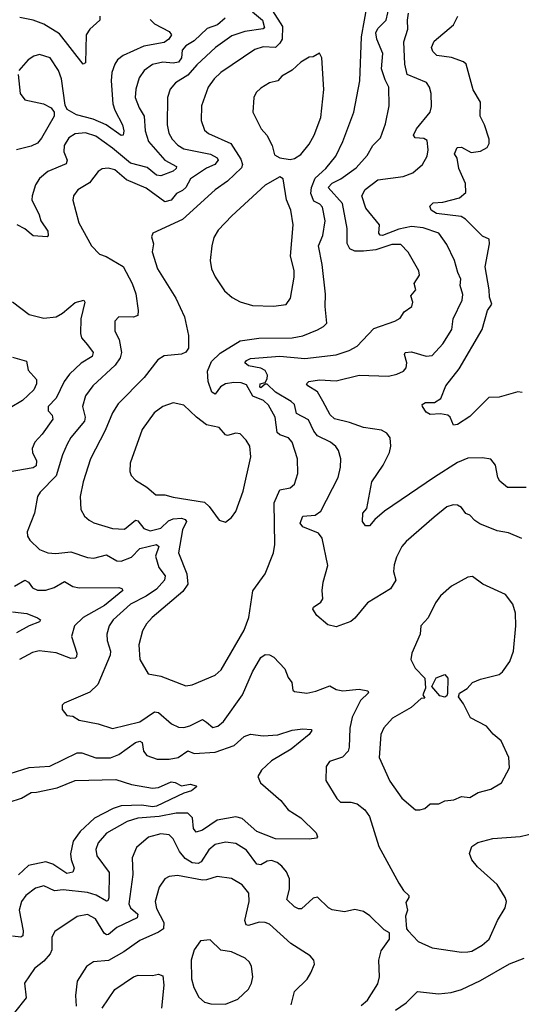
# Model space of a CAD drawing. Extents: x 2143765 to 2212931, y 878955 to 1017455.
# Tile 270 of 309: x 2151780 to 2154181, y 999014 to 1003728. Entities that reach past the tile are written whole.
import ezdxf

# ---------------------------------------------------------------- set-up
doc = ezdxf.new("R2010")
doc.units = 0

msp = doc.modelspace()

# ---------------------------------------------------------------- linework, layer by layer
at = {"layer": '0CON20XD'}
for points in [[(2152575, 1000538.6), (2152605, 1000543.3), (2152715, 1000589.4), (2152745, 1000614.4), (2152854.4, 1000805), (2152876.9, 1000865), (2152896.7, 1000993.3), (2152954.3, 1001075), (2152995.5, 1001175), (2153001.2, 1001215), (2152997.5, 1001415), (2153025, 1001477.5), (2153074, 1001486), (2153095, 1001504.3), (2153110.9, 1001555), (2153110.5, 1001625), (2153084.6, 1001705), (2153066.2, 1001726.2), (2153025, 1001739.5), (2153011.8, 1001751.8), (2153003.6, 1001825), (2152971.3, 1001881.3), (2152946.7, 1001905), (2152895.7, 1001925.7), (2152865, 1001979.2), (2152840.9, 1001989.1), (2152805, 1001991.2), (2152765, 1001984.3), (2152740.9, 1001969.1), (2152715.3, 1001934.7), (2152700.4, 1001945), (2152681.6, 1001995), (2152679.2, 1002045), (2152698.7, 1002091.3), (2152738.9, 1002131.1), (2152835, 1002190.3), (2152925, 1002203.5), (2153085, 1002204.1), (2153135.3, 1002214.7), (2153205, 1002242.2), (2153235, 1002258.1), (2153250.9, 1002275), (2153241.9, 1002355), (2153244.3, 1002414.3), (2153228.1, 1002555), (2153209.6, 1002645), (2153231.2, 1002695), (2153242, 1002765), (2153229.9, 1002829.9), (2153216.5, 1002845), (2153188.6, 1002858.6), (2153174, 1002895), (2153176.8, 1002925), (2153195, 1002969.6), (2153246, 1003015), (2153294.1, 1003075), (2153327.5, 1003145), (2153379.2, 1003285), (2153408.7, 1003435), (2153415.9, 1003645.9), (2153444.6, 1003805)], [(2154183.4, 1001243.4), (2154120.6, 1001270.6), (2154065, 1001280.4), (2153983.3, 1001313.3), (2153959.1, 1001329.1), (2153935, 1001355.7), (2153915, 1001364), (2153895, 1001391.9), (2153875, 1001403.1), (2153854.3, 1001404.3), (2153825, 1001395.5), (2153764.7, 1001345.3), (2153630.5, 1001229.5), (2153610, 1001205), (2153583.1, 1001155), (2153572.6, 1001117.4), (2153569.4, 1001085), (2153581.1, 1001045), (2153555, 1001002.2), (2153444.7, 1000935.3), (2153385, 1000862.9), (2153365, 1000846.7), (2153295, 1000820.8), (2153255, 1000830), (2153202, 1000875), (2153183.8, 1000905), (2153186.7, 1000915), (2153221.7, 1000938.3), (2153231.2, 1000955), (2153227.5, 1000995), (2153231.9, 1001035), (2153255.8, 1001115), (2153228.1, 1001245), (2153209.6, 1001269.6), (2153135, 1001299.8), (2153122.2, 1001317.8), (2153135, 1001350), (2153195, 1001356.2), (2153221.5, 1001375), (2153304.6, 1001535.4), (2153315.5, 1001585), (2153316.7, 1001625), (2153306.7, 1001665), (2153293.9, 1001683.9), (2153267.5, 1001705), (2153205, 1001735.3), (2153187.5, 1001757.5), (2153161.7, 1001811.7), (2153105, 1001842.5), (2153095.4, 1001885), (2153080.1, 1001900.1), (2153004.2, 1001945), (2152965, 1001983.1), (2152955, 1001982), (2152935, 1001964.6), (2152928.8, 1001968.8), (2152930.5, 1001985), (2152955, 1001990), (2152965, 1002007.5), (2152966.9, 1002025), (2152955, 1002048.7), (2152935, 1002058.9), (2152875, 1002070.7), (2152858.2, 1002085), (2152865, 1002095.3), (2152885, 1002104.8), (2153025, 1002117.4), (2153145, 1002105.2), (2153295, 1002123.2), (2153356.9, 1002143.1), (2153395.3, 1002164.7), (2153475, 1002249.7), (2153575.7, 1002284.3), (2153601.5, 1002298.5), (2153620.6, 1002329.4), (2153657.5, 1002355), (2153662.5, 1002375), (2153652.5, 1002405), (2153676, 1002435), (2153668.6, 1002465), (2153694.2, 1002505), (2153690.8, 1002525), (2153638.8, 1002615), (2153605, 1002650.8), (2153562.1, 1002652.1), (2153485, 1002626.4), (2153425, 1002619.2), (2153385, 1002619.7), (2153360.9, 1002630.9), (2153346.8, 1002656.8), (2153348.1, 1002728.1), (2153325, 1002847.5), (2153257.3, 1002925), (2153275.4, 1002945), (2153317.5, 1002965), (2153391.4, 1003018.6), (2153442.5, 1003077.5), (2153470.3, 1003125), (2153507.3, 1003162.7), (2153531.2, 1003228.8), (2153549.3, 1003315), (2153547.2, 1003405), (2153530.1, 1003440.1), (2153511.8, 1003491.8), (2153517.6, 1003565), (2153489.2, 1003635), (2153485.2, 1003664.8), (2153494, 1003685), (2153534.3, 1003725), (2153550.2, 1003795)], [(2152405, 1003728.1), (2152425, 1003707.9), (2152495, 1003670.8), (2152506.4, 1003655), (2152494.5, 1003635), (2152471.4, 1003618.6), (2152375, 1003600.6), (2152275, 1003556.9), (2152247.5, 1003535), (2152234.8, 1003515.2), (2152221.2, 1003475), (2152217.2, 1003435), (2152225.3, 1003325), (2152234.7, 1003295), (2152272.9, 1003225), (2152278.7, 1003195), (2152275.7, 1003175), (2152265, 1003173.8), (2152194.3, 1003224.3), (2152131.2, 1003251.2), (2152051.8, 1003271.8), (2152007.7, 1003297.7), (2151998.2, 1003318.2), (2151980.9, 1003445), (2151965, 1003484.4), (2151925.3, 1003545.3), (2151875, 1003560.6), (2151847.4, 1003552.6), (2151820, 1003535), (2151775.6, 1003485)], [(2152163.8, 1003745), (2152163.8, 1003725), (2152115, 1003682.5), (2152097.8, 1003655), (2152095, 1003521.2), (2152084.5, 1003514.5), (2151969.9, 1003659.9), (2151895, 1003706.8), (2151845, 1003725.5), (2151781.3, 1003738.7)], [(2152895, 1003764.8), (2152941.8, 1003725), (2152951.5, 1003688.5), (2152945, 1003683.2), (2152858.3, 1003671.7), (2152795, 1003650.3), (2152717.3, 1003595), (2152628.4, 1003511.6), (2152585, 1003461.3), (2152525.2, 1003424.8), (2152500.9, 1003395), (2152486.9, 1003355), (2152486.7, 1003225), (2152494, 1003185), (2152510.4, 1003155), (2152537, 1003127), (2152565, 1003110), (2152693.2, 1003083.2), (2152725, 1003066.6), (2152729.4, 1003055), (2152714.5, 1003035), (2152675, 1003016.8), (2152597.8, 1002965), (2152575.2, 1002924.8), (2152559.6, 1002910.4), (2152531.2, 1002895), (2152505, 1002863.9), (2152475, 1002855.4), (2152385, 1002920.8), (2152291.6, 1002961.6), (2152235, 1003008.2), (2152202.9, 1003017.1), (2152175, 1003013.1), (2152155, 1003001.4), (2152113.8, 1002946.2), (2152057.6, 1002912.4), (2152037.8, 1002885), (2152033.7, 1002863.7), (2152063.1, 1002755), (2152123.1, 1002645), (2152162.5, 1002605), (2152193.6, 1002593.6), (2152275.3, 1002545.3), (2152319.1, 1002465), (2152335.5, 1002415), (2152347.3, 1002335), (2152345, 1002311.2), (2152325, 1002303.1), (2152255, 1002305.8), (2152235.8, 1002284.2), (2152235.6, 1002235.6), (2152256.8, 1002196.8), (2152266.8, 1002135), (2152261.1, 1002108.9), (2152236.4, 1002073.6), (2152129.5, 1001975), (2152095, 1001927.5), (2152080.4, 1001875), (2152093.6, 1001825), (2152090.8, 1001805), (2152025, 1001726.7), (2152007.5, 1001695), (2151985.4, 1001645), (2151955, 1001543.3), (2151877.5, 1001465), (2151865.5, 1001444.5), (2151851.5, 1001365), (2151815.8, 1001275), (2151817.5, 1001255), (2151828, 1001235), (2151875, 1001190.8), (2151915, 1001175.6), (2151952.6, 1001172.6), (2152025, 1001180), (2152105, 1001153.2), (2152135, 1001149.3), (2152195, 1001165.8), (2152245, 1001137.1), (2152265, 1001135.3), (2152315, 1001154), (2152355, 1001195.9), (2152435, 1001215.6), (2152445.9, 1001205), (2152429.5, 1001159.5), (2152445.6, 1001105.6), (2152476, 1001065), (2152473.1, 1001045), (2152435, 1001001.9), (2152385, 1000967.1), (2152310.6, 1000929.4), (2152228.2, 1000855), (2152207.7, 1000825), (2152196.8, 1000785), (2152198.2, 1000755), (2152215.3, 1000705), (2152212.7, 1000685), (2152154.7, 1000545.3), (2152115, 1000508.1), (2151992.5, 1000455), (2151983.3, 1000445), (2151983.3, 1000425), (2152005, 1000396.7), (2152035, 1000393.8), (2152065, 1000374.3), (2152155, 1000356.7), (2152225, 1000334.5), (2152355, 1000366.2), (2152425, 1000413.3), (2152445, 1000410), (2152506.6, 1000356.6), (2152540.8, 1000340.8), (2152565, 1000338.2), (2152595, 1000346.6), (2152655, 1000377.9), (2152674.2, 1000364.2), (2152705, 1000339.2), (2152728, 1000345), (2152755, 1000368.1), (2152846.6, 1000495), (2152894.6, 1000605), (2152935, 1000674.4), (2152955, 1000688.2), (2152975, 1000686.4), (2152995.8, 1000675.8), (2153049.3, 1000619.3), (2153065, 1000578.8), (2153082, 1000555), (2153088, 1000518), (2153095, 1000511.2), (2153155, 1000503.8), (2153198, 1000512), (2153265, 1000538.1), (2153295, 1000520), (2153327.5, 1000515), (2153405, 1000522.5), (2153446, 1000515), (2153450, 1000505), (2153411.8, 1000468.2), (2153371.2, 1000388.8), (2153360, 1000335), (2153357.7, 1000245), (2153352.1, 1000225), (2153325, 1000197.5), (2153263.4, 1000176.6), (2153247.3, 1000152.7), (2153245.8, 1000085), (2153298.3, 999998.3), (2153315, 999982), (2153365, 999981.1), (2153395, 999973.5), (2153432.2, 999945), (2153455, 999912.5), (2153499.4, 999769.4), (2153595, 999593.8), (2153617.7, 999557.7), (2153642.5, 999535), (2153643.3, 999525), (2153628.8, 999501.2), (2153636, 999465), (2153626.7, 999435), (2153631.2, 999375), (2153638.8, 999365), (2153687.5, 999315), (2153755, 999284.2), (2153895, 999262.5)], [(2152990.4, 1003769.6), (2153037.5, 1003695), (2153037.1, 1003635), (2153025.8, 1003615), (2153004.8, 1003595.2), (2152945, 1003597.5), (2152905.8, 1003584.2), (2152743.5, 1003475), (2152710.4, 1003445), (2152682.7, 1003405), (2152650.9, 1003315), (2152648.9, 1003245), (2152665, 1003199.2), (2152683.5, 1003183.5), (2152790.9, 1003135), (2152839.1, 1003059.1), (2152846.4, 1003035), (2152842.1, 1003017.9), (2152774.6, 1002955), (2152715, 1002913.8), (2152559, 1002771), (2152416.7, 1002705), (2152411.7, 1002688.3), (2152420.8, 1002655), (2152414.5, 1002615.5), (2152439.2, 1002535), (2152527.3, 1002395), (2152568.5, 1002305), (2152587.8, 1002215), (2152588.6, 1002155), (2152575, 1002136), (2152554.3, 1002125.7), (2152472.1, 1002117.9), (2152440.7, 1002099.3), (2152375.5, 1002015), (2152251.5, 1001888.5), (2152224.8, 1001845.2), (2152189.9, 1001760.1), (2152118.8, 1001625), (2152084.6, 1001515), (2152070, 1001445), (2152072.6, 1001382.6), (2152090.7, 1001350.7), (2152112, 1001332), (2152135, 1001318.9), (2152225, 1001291.5), (2152281.7, 1001288.3), (2152335, 1001330.9), (2152345, 1001328.8), (2152375, 1001291.2), (2152405, 1001279.7), (2152455, 1001293.3), (2152492.3, 1001327.7), (2152515, 1001338.6), (2152555, 1001341.4), (2152572, 1001335), (2152579, 1001325), (2152559.8, 1001285), (2152540.3, 1001175), (2152580.4, 1001075), (2152584.6, 1001025), (2152560.3, 1000989.7), (2152414.4, 1000865), (2152386.9, 1000835), (2152368, 1000802), (2152350.5, 1000735), (2152354.6, 1000664.6), (2152395, 1000596), (2152455, 1000584.4), (2152575, 1000538.6)], [(2152763.1, 1003735), (2152726.4, 1003703.6), (2152677.1, 1003685), (2152615, 1003626.1), (2152575, 1003601.8), (2152558.2, 1003581.8), (2152554.8, 1003545), (2152539.6, 1003525), (2152515, 1003519.8), (2152465, 1003524.3), (2152415, 1003513.2)], [(2154205, 1001488.1), (2154115, 1001487.5), (2154078.3, 1001518.3), (2154068.6, 1001535), (2154058.1, 1001595), (2154035, 1001624.2), (2153995, 1001630), (2153925, 1001628.9), (2153875, 1001608.2), (2153765, 1001537.7), (2153525.7, 1001374.3), (2153479.4, 1001335), (2153455, 1001303.8), (2153435, 1001304), (2153421.4, 1001325), (2153422.5, 1001365), (2153442.4, 1001387.6), (2153466.2, 1001515), (2153519.6, 1001595), (2153549.6, 1001655), (2153556.4, 1001685), (2153553.3, 1001725), (2153538.1, 1001748.1), (2153511.9, 1001761.9), (2153425, 1001774.8), (2153359, 1001799), (2153286.7, 1001816.7), (2153266.3, 1001836.3), (2153231.7, 1001901.7), (2153205, 1001945.6), (2153158.6, 1001975), (2153152.5, 1001985), (2153163.8, 1001995), (2153215, 1002002.8), (2153295, 1001999.1), (2153405, 1002026.2), (2153545, 1002021.5), (2153585, 1002030.5), (2153618, 1002045), (2153629.7, 1002060.3), (2153633.1, 1002085), (2153621.9, 1002125), (2153625.6, 1002134.4), (2153655, 1002136.7), (2153725, 1002117.2), (2153755, 1002119.5), (2153804.7, 1002175.3), (2153849.1, 1002245), (2153855.4, 1002295), (2153897.6, 1002385), (2153902, 1002412), (2153888.8, 1002455), (2153891.9, 1002485), (2153876.5, 1002516.5), (2153861.6, 1002575), (2153825, 1002651.9), (2153785.6, 1002705.6), (2153711.4, 1002731.4), (2153655, 1002737.5), (2153594.8, 1002725.2), (2153516.7, 1002695), (2153505, 1002695.4), (2153498.9, 1002705), (2153502.3, 1002745), (2153436.2, 1002825), (2153417.2, 1002885), (2153433.8, 1002915), (2153495, 1002961.5), (2153615, 1002977.2), (2153661.2, 1002995), (2153708.1, 1003035), (2153730.9, 1003075), (2153735.9, 1003105), (2153729.9, 1003149.9), (2153715, 1003158.1), (2153672.6, 1003162.6), (2153664.6, 1003175), (2153679.7, 1003205), (2153745.4, 1003285), (2153752, 1003312), (2153749.6, 1003375), (2153741.1, 1003405), (2153726.7, 1003426.7), (2153635, 1003465.5), (2153623.2, 1003515), (2153618.6, 1003621.4), (2153638.5, 1003681.5), (2153635.7, 1003725), (2153641.4, 1003758.6)], [(2154185, 1001943.3), (2154165, 1001946.7), (2154075, 1001920), (2154025, 1001919.2), (2153935, 1001828.6), (2153875, 1001790), (2153856.4, 1001786.4), (2153840.8, 1001825), (2153828.8, 1001835), (2153795, 1001840.6), (2153745, 1001837.1), (2153725, 1001848), (2153708, 1001875), (2153706.7, 1001885), (2153723.3, 1001895), (2153765, 1001895.6), (2153795.5, 1001914.5), (2153820, 1001975), (2153884.3, 1002055.7), (2153993.1, 1002245), (2154020, 1002335), (2154040, 1002365), (2154029.1, 1002399.1), (2154027.9, 1002435), (2154007.5, 1002545), (2154028.1, 1002655), (2154027.1, 1002677.1), (2153995, 1002691.2), (2153913.2, 1002773.2), (2153892.5, 1002785), (2153775, 1002800.4), (2153750, 1002815), (2153744, 1002835), (2153759.7, 1002850.3), (2153805, 1002854.2), (2153885.8, 1002875), (2153915, 1002900), (2153913.6, 1002943.6), (2153882, 1003015), (2153874.4, 1003064.4), (2153860.8, 1003085), (2153874.3, 1003115), (2153895, 1003117.6), (2153941.4, 1003091.4), (2153985, 1003098.3), (2154017.2, 1003115), (2154027.4, 1003135), (2154027.4, 1003155), (2154004.4, 1003225), (2153984.4, 1003265), (2153985, 1003332.5), (2153951.3, 1003391.3), (2153916.4, 1003515), (2153905, 1003525.9), (2153846.9, 1003546.9), (2153776.1, 1003556.1), (2153757.1, 1003575), (2153751.9, 1003595), (2153764.6, 1003625.4), (2153856.6, 1003703.4), (2153877.8, 1003745)], [(2153075, 1003058.8), (2153095, 1003063.8), (2153125, 1003082), (2153165, 1003132), (2153189.5, 1003175), (2153221.4, 1003258.6), (2153236.6, 1003393.4), (2153225.8, 1003545.8), (2153215, 1003566.7), (2153185, 1003550), (2153165, 1003547.5), (2153125, 1003524), (2153083.6, 1003486.4), (2153035, 1003457.5), (2153015.4, 1003434.6), (2152975, 1003425.7), (2152935, 1003400), (2152911.7, 1003378.3), (2152900, 1003355), (2152896, 1003285), (2152935.6, 1003205.6), (2152962.5, 1003175), (2152988.8, 1003125), (2153000, 1003080), (2153025, 1003066), (2153075, 1003058.8)], [(2152415, 1003513.2), (2152375.4, 1003485), (2152351.2, 1003448.8), (2152335.4, 1003395), (2152333.3, 1003355), (2152351.6, 1003305), (2152376.2, 1003265), (2152380.7, 1003195), (2152396.9, 1003145), (2152475, 1003054.7), (2152530, 1003025), (2152528.9, 1003015), (2152515, 1003002.7), (2152455, 1002980.7), (2152435, 1002983.8), (2152389.6, 1003019.6), (2152310.6, 1003040.6), (2152225, 1003113.1), (2152145, 1003169.3), (2152095, 1003186.2), (2152045, 1003180.7), (2152015, 1003161.5), (2151992.3, 1003125), (2151990.9, 1003095), (2152007.2, 1003055), (2152003.1, 1003036.9), (2151915, 1003001.5), (2151875, 1002967.1), (2151855, 1002936.2), (2151839.1, 1002885), (2151838.8, 1002865), (2151872.8, 1002792.8), (2151880.8, 1002765), (2151914.7, 1002715), (2151916.5, 1002695), (2151911.3, 1002688.7), (2151845, 1002693.3), (2151805, 1002726.9), (2151767.5, 1002745)], [(2151772.2, 1003465), (2151782.7, 1003375), (2151805, 1003344.4), (2151894.5, 1003324.5), (2151931.2, 1003305), (2151945.5, 1003285.5), (2151945.6, 1003265), (2151885, 1003160.6), (2151865, 1003136.7), (2151835, 1003122.7), (2151764.7, 1003105.3)], [(2152994.2, 1002355.8), (2153055, 1002364), (2153075.6, 1002395), (2153093.5, 1002495), (2153093.2, 1002526.8), (2153077.1, 1002595), (2153089.5, 1002745), (2153078.5, 1002815), (2153057.8, 1002865), (2153041.2, 1002965), (2153025, 1002976), (2152954.6, 1002935.4), (2152795, 1002788.6), (2152730.6, 1002719.4), (2152710, 1002685), (2152699.2, 1002645), (2152692.5, 1002575), (2152697.5, 1002535), (2152715, 1002496.2), (2152759.7, 1002429.7), (2152796.8, 1002396.8), (2152835, 1002377.5), (2152895, 1002359.4), (2152994.2, 1002355.8)], [(2151746.1, 1002376.1), (2151825.5, 1002315.5), (2151895, 1002298.1), (2151955, 1002305.4), (2151985, 1002322.5), (2152045, 1002373.9), (2152087.5, 1002385), (2152092.5, 1002375), (2152072.6, 1002295), (2152070.6, 1002225), (2152075.4, 1002205), (2152105, 1002170.5), (2152131.9, 1002135), (2152126.9, 1002115), (2152075, 1002083.4), (2152018.8, 1002031.2), (2151993.6, 1001995), (2151955.3, 1001915), (2151915.6, 1001875), (2151915.6, 1001855.6), (2151935.5, 1001835), (2151938.5, 1001815), (2151887.5, 1001742.5), (2151852.9, 1001705), (2151839.2, 1001675), (2151841.1, 1001655), (2151860.2, 1001615), (2151858.1, 1001591.9), (2151845, 1001581.4), (2151725, 1001560.8)], [(2151745, 1002112), (2151812, 1002092), (2151820.3, 1002050.3), (2151860, 1002005), (2151860, 1001985), (2151848.5, 1001955), (2151793.6, 1001905), (2151735, 1001869.4)], [(2152765, 1001321.2), (2152793.8, 1001345), (2152815, 1001373.3), (2152849.8, 1001470.2), (2152886.5, 1001635), (2152881.1, 1001685), (2152864.4, 1001715), (2152835, 1001744.4), (2152815, 1001747.9), (2152775, 1001737.6), (2152765, 1001740.3), (2152735, 1001775.5), (2152675, 1001787.8), (2152625.6, 1001825), (2152565, 1001882.5), (2152515, 1001892.5), (2152465, 1001875.8), (2152424.4, 1001845), (2152366.9, 1001765), (2152309.4, 1001605), (2152307.1, 1001565), (2152314.2, 1001545), (2152333.6, 1001523.6), (2152389.1, 1001489.1), (2152432.4, 1001452.4), (2152475, 1001452.9), (2152515, 1001440.9), (2152665, 1001416.9), (2152687.4, 1001397.4), (2152735, 1001331.2), (2152765, 1001321.2)], [(2151755, 1001015.4), (2151805, 1001043.9), (2151822.5, 1001035), (2151841.7, 1001008.3), (2151865, 1000996.4), (2151905, 1000996.2), (2151945, 1001008.5), (2151995, 1001037.9), (2152035, 1001014.6), (2152065, 1001007.7), (2152255, 1001008.5), (2152268.8, 1001005), (2152274.4, 1000995), (2152186.6, 1000923.4), (2152083.3, 1000865), (2152042.5, 1000825), (2152027.3, 1000775), (2152053.2, 1000695), (2152052.2, 1000677.8), (2152045, 1000670), (2152025, 1000668.4), (2151955, 1000695.8), (2151873.8, 1000706.2), (2151842, 1000698), (2151779.2, 1000665)], [(2153695, 999944.4), (2153718.6, 999951.4), (2153745, 999973.1), (2153786.8, 999973.2), (2153815, 999987.5), (2153858, 999992), (2153895, 1000009.2), (2153935, 1000003.3), (2153975, 1000027.1), (2154035, 1000044.2), (2154085.6, 1000074.4), (2154124.3, 1000145), (2154121.9, 1000195), (2154084.7, 1000274.7), (2154046.2, 1000306.2), (2154014.7, 1000344.7), (2153938, 1000385), (2153905, 1000452.5), (2153880, 1000485), (2153885, 1000502.5), (2153922.5, 1000525), (2153947.5, 1000555), (2153985, 1000570.8), (2154075, 1000592.9), (2154091.2, 1000605), (2154125.8, 1000655), (2154144.2, 1000705), (2154155.6, 1000825), (2154153.2, 1000886.8), (2154139.8, 1000929.8), (2154105, 1000975.8), (2153997.5, 1001025), (2153947.5, 1001062.5), (2153925, 1001058), (2153846.7, 1001015), (2153795, 1000968.8), (2153770, 1000935), (2153735, 1000863.3), (2153700, 1000825), (2153697.5, 1000785), (2153656.9, 1000695), (2153651.9, 1000665), (2153672.4, 1000622.4), (2153720, 1000575), (2153723, 1000527), (2153710, 1000495), (2153720, 1000480), (2153701.7, 1000478.3), (2153653.3, 1000435), (2153565, 1000384.3), (2153523.5, 1000336.5), (2153508.8, 1000305), (2153500, 1000195), (2153552.3, 1000082.3), (2153610, 1000000), (2153674.5, 999944.5), (2153695, 999944.4)], [(2151745, 1000893.4), (2151815, 1000885.3), (2151864.6, 1000864.6), (2151879.2, 1000855), (2151875.4, 1000844.6), (2151825, 1000825.6), (2151765, 1000791.5)], [(2153815, 1000483.3), (2153790.7, 1000490.7), (2153752.5, 1000535), (2153773.6, 1000576.4), (2153815, 1000592.5), (2153830, 1000575), (2153828.3, 1000501.7), (2153825, 1000490), (2153815, 1000483.3)], [(2151735, 1000117.8), (2151825, 1000146.7), (2151925, 1000153.3), (2152055, 1000217.6), (2152077.6, 1000217.6), (2152145, 1000193.4), (2152215, 1000193.6), (2152255, 1000209.7), (2152335, 1000267.1), (2152355, 1000273.8), (2152366.6, 1000266.6), (2152372.7, 1000225), (2152389.2, 1000205), (2152437.3, 1000187.3), (2152495, 1000186.7), (2152538.5, 1000195), (2152585, 1000227.7), (2152615, 1000214.1), (2152715, 1000220), (2152806.6, 1000253.4), (2152854.8, 1000295.2), (2152885, 1000307.1), (2152945, 1000298.8), (2153015, 1000303.8), (2153085, 1000326.2), (2153135, 1000332.9), (2153175, 1000330), (2153178.1, 1000325), (2153165.5, 1000305), (2153079.6, 1000235), (2152985, 1000179.7), (2152937.9, 1000135), (2152920.5, 1000105), (2152933.5, 1000073.5), (2153029.9, 999989.9), (2153065.5, 999945), (2153125, 999906.9), (2153199.2, 999835), (2153205.6, 999815), (2153200.6, 999809.4), (2153165, 999804.4), (2153005, 999806.1), (2152915, 999840.3), (2152845, 999902.8), (2152815, 999911.4), (2152725, 999895.8), (2152655, 999847.6), (2152625, 999838.2), (2152612.5, 999855), (2152606.8, 999906.8), (2152585, 999928.5), (2152528.4, 999928.4), (2152447.2, 999912.8), (2152345, 999905.2), (2152295, 999889.5), (2152195, 999832.7), (2152155, 999786.9), (2152143.9, 999755), (2152148.8, 999725), (2152208.8, 999645), (2152207.1, 999522.9), (2152201.4, 999508.6), (2152195, 999506.9), (2152145.8, 999535.8), (2152105, 999549.6), (2151988.1, 999561.9), (2151946.9, 999556.9), (2151895, 999580), (2151855, 999569.4), (2151809.6, 999535), (2151788.7, 999505), (2151777.8, 999465), (2151796.1, 999365), (2151795, 999341.9), (2151785, 999334.7), (2151745, 999340.5)], [(2151729.2, 999980.8), (2151789, 1000001), (2151835, 1000028.2), (2151859.8, 1000029.8), (2151959.7, 1000050.3), (2152045, 1000085.8), (2152239.5, 1000089.5), (2152315, 1000065.5), (2152415, 1000048.2), (2152445, 1000051.2), (2152505, 1000077.9), (2152525, 1000076.2), (2152555, 1000058.9), (2152596.8, 1000066.8), (2152625, 1000060), (2152626, 1000055), (2152603.1, 1000035), (2152565, 1000024.7), (2152435, 999961.4), (2152415, 999958.6), (2152365, 999967.3), (2152265, 999964.4), (2152228.2, 999951.8), (2152138.8, 999905), (2152069.3, 999840.7), (2152036.5, 999795), (2152024, 999734), (2152026.4, 999706.4), (2152040.5, 999665), (2152033.8, 999646.2), (2152005, 999640.6), (2151971.8, 999661.8), (2151938.5, 999685), (2151905, 999695.2), (2151822, 999678), (2151775, 999633.1)], [(2153415, 999007.1), (2153445, 999032.9), (2153495, 999112), (2153502.9, 999145), (2153498.5, 999225), (2153511.1, 999268.9), (2153550, 999325), (2153550, 999355), (2153525, 999370), (2153456.4, 999436.4), (2153425, 999457.5), (2153385, 999467.1), (2153335, 999455.7), (2153275.5, 999465.5), (2153258, 999475), (2153205, 999526), (2153185, 999522), (2153128.7, 999471.3), (2153115, 999470.6), (2153095, 999480.9), (2153058.6, 999515), (2153071.1, 999565), (2153071.2, 999615), (2153057.9, 999647.9), (2153035.6, 999675), (2153012.7, 999692.7), (2152985, 999702.1), (2152965, 999699.6), (2152935, 999682), (2152915, 999684.7), (2152865, 999750.9), (2152815, 999783.8), (2152765, 999790.3), (2152715, 999778), (2152685, 999753.8), (2152648.8, 999695), (2152635, 999687.5), (2152605, 999691.1), (2152572.3, 999712.3), (2152544.7, 999745), (2152514.5, 999805), (2152495, 999824.5), (2152455, 999829.6), (2152397, 999813), (2152339.5, 999765), (2152318.8, 999715), (2152320.9, 999635), (2152301.7, 999495), (2152311.1, 999475), (2152345.8, 999445), (2152342.5, 999427.5), (2152245, 999380.7), (2152205, 999347.2), (2152195, 999346.2), (2152185, 999353.8), (2152142.5, 999422.5), (2152105, 999443.1), (2152055, 999433.3), (2151948.3, 999361.7), (2151934.3, 999335), (2151933.8, 999275), (2151925.5, 999255), (2151895, 999220.5), (2151851.4, 999185), (2151803.1, 999115), (2151811.2, 999045), (2151755.6, 998975)], [(2153895, 999262.5), (2153925, 999264.4), (2153945, 999268.6), (2153993.3, 999296.7), (2154026.9, 999325), (2154067.1, 999415), (2154104.2, 999475), (2154110, 999505), (2154104.3, 999525), (2154065, 999587.1), (2153971.7, 999671.7), (2153944.5, 999704.5), (2153932.5, 999735), (2153945, 999768.8), (2153972.4, 999787.6), (2154045, 999808.1), (2154175, 999817.3), (2154255, 999835.4)], [(2153079, 999011), (2153096.2, 999075), (2153155.5, 999134.5), (2153174.2, 999165), (2153191.2, 999205), (2153188.8, 999225), (2153170, 999245), (2153078.1, 999305), (2152975, 999397.3), (2152955, 999405.4), (2152926.5, 999406.5), (2152875, 999391.2), (2152863.4, 999393.4), (2152857.8, 999415), (2152878.8, 999505), (2152876.2, 999545), (2152845.3, 999585.3), (2152794.3, 999615.7), (2152725, 999626.2), (2152675, 999608.7), (2152655, 999608.2), (2152535, 999630.8), (2152495, 999625.6), (2152475, 999614.4), (2152447.5, 999575), (2152429.2, 999505), (2152435, 999472), (2152470.3, 999405), (2152468.2, 999375), (2152445, 999358.9), (2152355, 999319.2), (2152278.6, 999265), (2152205, 999222.9), (2152133.4, 999216.6), (2152099.2, 999195), (2152055.8, 999125), (2152047.5, 999055), (2152050, 999005)], [(2152765, 999014), (2152825, 999038.8), (2152875, 999086.7), (2152890, 999115), (2152895.8, 999145), (2152890, 999195), (2152880, 999215), (2152858.8, 999235), (2152793.3, 999265), (2152743.2, 999273.2), (2152691.7, 999321.7), (2152645, 999316.7), (2152615.7, 999274.3), (2152601.4, 999225), (2152603.1, 999135), (2152613.4, 999093.4), (2152637, 999047), (2152664.3, 999024.3), (2152695, 999016), (2152765, 999014)], [(2153579.5, 998985), (2153629.5, 999020.5), (2153683.8, 999075), (2153785, 999063.8), (2153845, 999070), (2153895, 999084.6), (2153985, 999127.1), (2154125, 999208), (2154195, 999233.9)], [(2152174.4, 998995), (2152235.3, 999084.7), (2152324.7, 999145.3), (2152347.4, 999152.6), (2152415, 999152), (2152445, 999158.2), (2152465, 999150.6), (2152469.7, 999105), (2152459.4, 998995)]]:
    msp.add_lwpolyline(points, dxfattribs=at)

doc.saveas('drawing.dxf')
